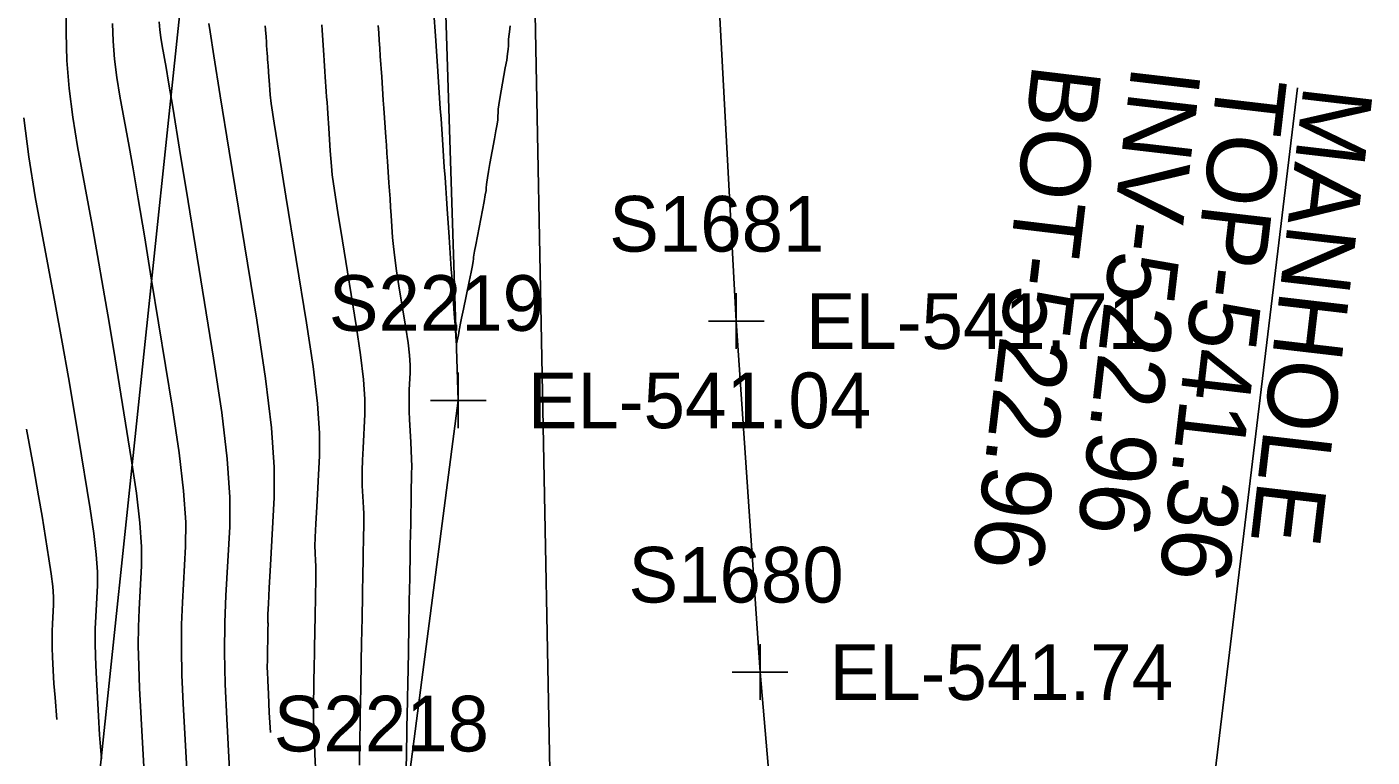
# Model space of a CAD drawing. Extents: x 1724534 to 1727318, y 657156 to 660047.
# Drawn here: x 1725501.3 to 1725598, y 658833 to 658885.5 of the extents above; entities that cross this region are included whole.
import ezdxf

# ---------------------------------------------------------------- set-up
doc = ezdxf.new("R2010")
doc.units = 0
for name, color, linetype in [('SURVEY - CONTOURS - Index with Text', 7, 'Continuous'), ('SURVEY - CONTOURS - Intermediate with optional Text', 7, 'Continuous'), ('SURVEY - DRAINAGE - Storm Sewer Text', 7, 'Continuous'), ('SURVEY - DTM - Breaklines', 7, 'Continuous'), ('SURVEY - DTM - Breaklines - Points - Elevations', 7, 'Continuous'), ('SURVEY - DTM - Breaklines - Points - Locators', 7, 'Continuous'), ('SURVEY - DTM - Breaklines - Points - Numbers', 7, 'Continuous'), ('SURVEY - MISCELLANEOUS - Bottom of MH and CB', 7, 'Continuous'), ('SURVEY - TRANSPORTATION - Features', 7, 'Continuous'), ('SURVEY - TRANSPORTATION - Features - Points - Elevations', 7, 'Continuous'), ('SURVEY - TRANSPORTATION - Features - Points - Locators', 7, 'Continuous'), ('SURVEY - TRANSPORTATION - Features - Points - Numbers', 7, 'Continuous'), ('SURVEY - UTILITIES - Fiber Optic Cable (Underground) with Text', 7, 'Continuous'), ('SURVEY - UTILITIES - Overhead Wire Crossings', 7, 'Continuous')]:
    doc.layers.add(name, color=color, linetype=linetype)

msp = doc.modelspace()

# ---------------------------------------------------------------- linework, layer by layer
at = {"layer": 'SURVEY - CONTOURS - Index with Text'}
for points in [[(1725514.338, 658885.782), (1725514.433, 658885.176), (1725514.712, 658883.443), (1725515.174, 658880.583), (1725515.82, 658876.596), (1725517.787, 658864.461), (1725518.419, 658860.251), (1725518.842, 658856.721), (1725519.054, 658853.872), (1725519.056, 658851.703), (1725518.781, 658846.828), (1725518.691, 658845.218), (1725518.629, 658844.045), (1725518.593, 658843.31), (1725518.584, 658843.011), (1725518.596, 658842.799), (1725518.6, 658842.721), (1725518.603, 658842.645), (1725518.604, 658842.572), (1725518.603, 658842.502), (1725518.6, 658842.319), (1725518.598, 658842.249), (1725518.597, 658842.179), (1725518.596, 658842.106), (1725518.594, 658842.033), (1725518.591, 658841.835), (1725518.589, 658841.76), (1725518.588, 658841.683), (1725518.587, 658841.605), (1725518.585, 658841.525), (1725518.581, 658841.311), (1725518.58, 658841.229), (1725518.578, 658841.146), (1725518.577, 658841.061), (1725518.575, 658840.974), (1725518.571, 658840.741), (1725518.569, 658840.653), (1725518.568, 658840.562), (1725518.566, 658840.469), (1725518.564, 658840.375), (1725518.559, 658840.12), (1725518.558, 658840.023), (1725518.556, 658839.924), (1725518.554, 658839.823), (1725518.552, 658839.72), (1725518.547, 658839.44), (1725518.555, 658839.161), (1725518.582, 658838.534), (1725518.629, 658837.558), (1725518.696, 658836.234), (1725518.769, 658834.799)], [(1725501.251, 658856.622), (1725501.744, 658853.907), (1725502.114, 658851.818), (1725502.362, 658850.354), (1725502.859, 658847.284), (1725503.019, 658846.214), (1725503.125, 658845.305), (1725503.177, 658844.558), (1725503.176, 658843.973), (1725503.1, 658842.629), (1725503.08, 658842.099), (1725503.076, 658841.52), (1725503.089, 658840.891), (1725503.118, 658840.212), (1725503.217, 658838.334), (1725503.291, 658837.321), (1725503.432, 658835.734)]]:
    msp.add_lwpolyline(points, dxfattribs=at)
at = {"layer": 'SURVEY - CONTOURS - Intermediate with optional Text'}
for points in [[(1725504.042, 658890.351), (1725504.089, 658885.113), (1725504.153, 658883.129), (1725504.312, 658881.106), (1725504.564, 658879.043), (1725504.909, 658876.941), (1725505.956, 658871.283), (1725506.354, 658869.091), (1725506.763, 658866.757), (1725507.182, 658864.283), (1725507.612, 658861.668), (1725508.774, 658854.505), (1725509.146, 658852.008), (1725509.394, 658849.888), (1725509.515, 658848.145), (1725509.512, 658846.78), (1725509.335, 658843.643), (1725509.288, 658842.408), (1725509.279, 658841.056), (1725509.308, 658839.588), (1725509.376, 658838.004), (1725509.609, 658833.622), (1725509.71, 658831.935)], [(1725530.478, 658887.147), (1725530.608, 658885.238), (1725530.657, 658884.521), (1725530.706, 658883.799), (1725530.756, 658883.075), (1725530.805, 658882.346), (1725530.938, 658880.399), (1725530.988, 658879.667), (1725531.038, 658878.931), (1725531.089, 658878.191), (1725531.14, 658877.448), (1725531.275, 658875.461), (1725531.326, 658874.714), (1725531.377, 658873.963), (1725531.429, 658873.208), (1725531.481, 658872.45), (1725531.619, 658870.422), (1725531.671, 658869.659), (1725531.723, 658868.893), (1725531.776, 658868.122), (1725531.829, 658867.348), (1725531.97, 658865.278), (1725532.017, 658864.597), (1725532.05, 658864.109), (1725532.071, 658863.812), (1725532.079, 658863.706), (1725532.083, 658863.682), (1725532.084, 658863.673), (1725532.085, 658863.666), (1725532.086, 658863.66), (1725532.086, 658863.656), (1725532.085, 658863.646), (1725532.086, 658863.63), (1725532.088, 658863.588), (1725532.092, 658863.521), (1725532.097, 658863.43), (1725532.113, 658863.151), (1725532.119, 658863.056), (1725532.123, 658862.981), (1725532.127, 658862.924), (1725532.13, 658862.887), (1725532.142, 658862.757), (1725532.283, 658863.407), (1725532.309, 658863.528), (1725532.328, 658863.616), (1725532.339, 658863.668), (1725532.343, 658863.686), (1725532.343, 658863.687), (1725532.343, 658863.689), (1725532.343, 658863.692), (1725532.343, 658863.698), (1725532.343, 658863.706), (1725532.344, 658863.729), (1725532.364, 658863.83), (1725532.421, 658864.116), (1725532.517, 658864.586), (1725532.651, 658865.241), (1725533.059, 658867.233), (1725533.193, 658867.893), (1725533.289, 658868.38), (1725533.348, 658868.694), (1725533.368, 658868.835), (1725533.373, 658868.979), (1725533.392, 658869.114), (1725533.444, 658869.411), (1725533.53, 658869.87), (1725533.65, 658870.49), (1725534.015, 658872.359), (1725534.135, 658872.984), (1725534.221, 658873.459), (1725534.274, 658873.782), (1725534.294, 658873.954), (1725534.302, 658874.21), (1725534.32, 658874.377), (1725534.367, 658874.684), (1725534.445, 658875.131), (1725534.552, 658875.72), (1725534.879, 658877.476), (1725534.986, 658878.069), (1725535.064, 658878.531), (1725535.112, 658878.862), (1725535.131, 658879.063), (1725535.14, 658879.424), (1725535.157, 658879.62), (1725535.201, 658879.936), (1725535.271, 658880.374), (1725535.367, 658880.932), (1725535.66, 658882.583), (1725535.757, 658883.146), (1725535.827, 658883.598), (1725535.871, 658883.937), (1725535.888, 658884.165), (1725535.899, 658884.622), (1725535.915, 658884.845), (1725535.954, 658885.171), (1725536.017, 658885.599)], [(1725507.423, 658885.78), (1725507.464, 658884.512), (1725507.565, 658883.219), (1725507.726, 658881.901), (1725507.947, 658880.558), (1725508.616, 658876.943), (1725508.906, 658875.325), (1725509.273, 658873.183), (1725509.717, 658870.516), (1725510.238, 658867.325), (1725511.731, 658858.116), (1725512.21, 658854.905), (1725512.528, 658852.179), (1725512.684, 658849.939), (1725512.68, 658848.184), (1725512.452, 658844.15), (1725512.392, 658842.562), (1725512.38, 658840.824), (1725512.418, 658838.937), (1725512.506, 658836.899), (1725512.804, 658831.266)], [(1725510.775, 658885.896), (1725510.819, 658885.333), (1725510.889, 658884.76), (1725510.985, 658884.176), (1725511.276, 658882.603), (1725511.457, 658881.559), (1725511.782, 658879.608), (1725512.251, 658876.748), (1725512.863, 658872.982), (1725514.688, 658861.726), (1725515.274, 658857.802), (1725515.662, 658854.471), (1725515.853, 658851.732), (1725515.848, 658849.587), (1725515.57, 658844.657), (1725515.496, 658842.716), (1725515.482, 658840.592), (1725515.528, 658838.286), (1725515.635, 658835.795), (1725516, 658828.91)], [(1725518.408, 658885.619), (1725518.446, 658885.053), (1725518.461, 658884.84), (1725518.49, 658884.411), (1725518.505, 658884.195), (1725518.544, 658883.617), (1725518.559, 658883.4), (1725518.574, 658883.181), (1725518.589, 658882.962), (1725518.604, 658882.741), (1725518.659, 658881.93), (1725518.675, 658881.707), (1725518.746, 658880.656), (1725518.829, 658880.031), (1725519.046, 658878.61), (1725519.398, 658876.39), (1725519.884, 658873.374), (1725521.361, 658864.267), (1725521.836, 658861.107), (1725522.153, 658858.458), (1725522.312, 658856.319), (1725522.313, 658854.692), (1725522.107, 658851.032), (1725522.041, 658849.799), (1725521.998, 658848.845), (1725521.979, 658848.17), (1725521.982, 658847.774), (1725522.022, 658847.09), (1725522.034, 658846.837), (1725522.042, 658846.594), (1725522.045, 658846.359), (1725522.044, 658846.133), (1725522.033, 658845.543), (1725522.029, 658845.319), (1725522.025, 658845.091), (1725522.02, 658844.858), (1725522.016, 658844.621), (1725522.004, 658843.983), (1725522, 658843.741), (1725521.991, 658843.242), (1725521.986, 658842.985), (1725521.973, 658842.294), (1725521.969, 658842.032), (1725521.964, 658841.764), (1725521.954, 658841.211), (1725521.94, 658840.459), (1725521.935, 658840.173), (1725521.929, 658839.882), (1725521.924, 658839.584), (1725521.903, 658838.458), (1725521.897, 658838.146), (1725521.892, 658837.827), (1725521.88, 658837.167), (1725521.863, 658836.268), (1725521.871, 658835.706), (1725521.908, 658834.694), (1725521.974, 658833.234), (1725522.069, 658831.324)], [(1725522.462, 658885.674), (1725522.488, 658885.294), (1725522.61, 658883.501), (1725522.637, 658883.116), (1725522.69, 658882.338), (1725522.716, 658881.946), (1725522.788, 658880.898), (1725522.815, 658880.504), (1725522.842, 658880.109), (1725522.869, 658879.711), (1725522.896, 658879.311), (1725522.969, 658878.242), (1725522.997, 658877.84), (1725523.024, 658877.436), (1725523.052, 658877.029), (1725523.08, 658876.621), (1725523.154, 658875.53), (1725523.225, 658874.887), (1725523.381, 658873.776), (1725523.622, 658872.197), (1725523.949, 658870.151), (1725524.935, 658864.072), (1725525.252, 658861.962), (1725525.464, 658860.194), (1725525.57, 658858.766), (1725525.571, 658857.68), (1725525.433, 658855.237), (1725525.391, 658854.381), (1725525.368, 658853.646), (1725525.365, 658853.031), (1725525.38, 658852.537), (1725525.447, 658851.38), (1725525.469, 658850.954), (1725525.482, 658850.543), (1725525.487, 658850.146), (1725525.484, 658849.764), (1725525.466, 658848.766), (1725525.459, 658848.388), (1725525.452, 658848.003), (1725525.445, 658847.61), (1725525.437, 658847.209), (1725525.418, 658846.131), (1725525.41, 658845.722), (1725525.403, 658845.305), (1725525.395, 658844.88), (1725525.387, 658844.446), (1725525.365, 658843.277), (1725525.341, 658841.919), (1725525.332, 658841.447), (1725525.3, 658839.694), (1725525.291, 658839.201), (1725525.282, 658838.698), (1725525.272, 658838.183), (1725525.247, 658836.796), (1725525.237, 658836.269), (1725525.227, 658835.73), (1725525.217, 658835.179), (1725525.207, 658834.615), (1725525.179, 658833.095), (1725525.177, 658832.465)], [(1725526.522, 658885.645), (1725526.56, 658885.098), (1725526.597, 658884.547), (1725526.635, 658883.993), (1725526.673, 658883.437), (1725526.774, 658881.95), (1725526.889, 658880.265), (1725526.928, 658879.697), (1725527.07, 658877.609), (1725527.11, 658877.036), (1725527.149, 658876.46), (1725527.188, 658875.88), (1725527.294, 658874.332), (1725527.334, 658873.749), (1725527.374, 658873.164), (1725527.414, 658872.576), (1725527.454, 658871.985), (1725527.562, 658870.404), (1725527.621, 658869.742), (1725527.716, 658868.942), (1725527.847, 658868.005), (1725528.014, 658866.929), (1725528.509, 658863.877), (1725528.668, 658862.818), (1725528.774, 658861.93), (1725528.828, 658861.213), (1725528.828, 658860.668), (1725528.759, 658859.441), (1725528.741, 658858.963), (1725528.738, 658858.446), (1725528.75, 658857.892), (1725528.778, 658857.3), (1725528.873, 658855.671), (1725528.903, 658855.071), (1725528.921, 658854.491), (1725528.929, 658853.933), (1725528.925, 658853.395), (1725528.899, 658851.99), (1725528.889, 658851.458), (1725528.869, 658850.361), (1725528.859, 658849.797), (1725528.831, 658848.279), (1725528.82, 658847.704), (1725528.81, 658847.116), (1725528.799, 658846.517), (1725528.788, 658845.906), (1725528.757, 658844.26), (1725528.746, 658843.636), (1725528.734, 658842.999), (1725528.722, 658842.348), (1725528.665, 658839.215), (1725528.652, 658838.521), (1725528.626, 658837.087), (1725528.59, 658835.133), (1725528.577, 658834.414), (1725528.565, 658833.722), (1725528.552, 658833.057), (1725528.541, 658832.419)], [(1725501.058, 658878.992), (1725501.401, 658876.185), (1725501.871, 658873.324), (1725503.296, 658865.623), (1725503.803, 658862.857), (1725504.253, 658860.332), (1725504.648, 658858.05), (1725504.987, 658856.011), (1725505.816, 658850.895), (1725506.083, 658849.111), (1725506.259, 658847.597), (1725506.346, 658846.352), (1725506.344, 658845.377), (1725506.217, 658843.136), (1725506.184, 658842.254), (1725506.177, 658841.288), (1725506.198, 658840.24), (1725506.247, 658839.108), (1725506.413, 658835.978), (1725506.5, 658834.628), (1725506.639, 658832.924)]]:
    msp.add_lwpolyline(points, dxfattribs=at)
at = {"layer": 'SURVEY - DRAINAGE - Storm Sewer Text'}
msp.add_lwpolyline([(1725546.533, 658808.462), (1725586.68, 658832.004), (1725592.595, 658881.143)], dxfattribs=at)
at = {"layer": 'SURVEY - DTM - Breaklines'}
msp.add_lwpolyline([(1725533.454, 658738.584), (1725529.91, 658768.444), (1725528.895, 658798.433), (1725528.35, 658828.444), (1725532.274, 658858.683), (1725531.303, 658888.673), (1725527.687, 658918.53), (1725523.837, 658948.374), (1725524.63, 658981.767), (1725524.814, 658996.206), (1725524.72, 658997.154)], dxfattribs=at)
at = {"layer": 'SURVEY - DTM - Breaklines - Points - Locators'}
for p, q in [((1725532.274, 658860.683), (1725532.274, 658856.683)), ((1725534.274, 658858.683), (1725530.274, 658858.683))]:
    msp.add_line(p, q, dxfattribs=at)
at = {"layer": 'SURVEY - TRANSPORTATION - Features'}
msp.add_lwpolyline([(1725570.831, 658646.253), (1725568.796, 658661.122), (1725567.732, 658676.049), (1725566.054, 658695.422), (1725564.662, 658714.496), (1725562.732, 658739.426), (1725560.5, 658764.327), (1725558.347, 658789.335), (1725556.113, 658814.238), (1725553.973, 658839.149), (1725552.257, 658864.379), (1725550.906, 658889.348), (1725550.236, 658914.341), (1725548.733, 658939.305), (1725548.535, 658964.315)], dxfattribs=at)
at = {"layer": 'SURVEY - TRANSPORTATION - Features - Points - Locators'}
for p, q in [((1725552.257, 658866.379), (1725552.257, 658862.379)), ((1725554.257, 658864.379), (1725550.257, 658864.379)), ((1725553.973, 658841.149), (1725553.973, 658837.149)), ((1725555.973, 658839.149), (1725551.973, 658839.149))]:
    msp.add_line(p, q, dxfattribs=at)
at = {"layer": 'SURVEY - UTILITIES - Fiber Optic Cable (Underground) with Text'}
msp.add_line((1725538.949, 658827.551), (1725533.816, 659093.214), dxfattribs=at)
at = {"layer": 'SURVEY - UTILITIES - Overhead Wire Crossings'}
msp.add_line((1725512.622, 658889.98), (1725457.382, 658365.549), dxfattribs=at)

# ---------------------------------------------------------------- texts
at = {"layer": 'SURVEY - DRAINAGE - Storm Sewer Text'}
for s, p in [('INV-522.96', (1725580.703, 658882.874)), ('TOP-541.36', (1725586.882, 658882.154)), ('MANHOLE', (1725593.06, 658881.434))]:
    msp.add_text(s, height=5, rotation=263.3535, dxfattribs=at).set_placement(p)
at = {"layer": 'SURVEY - DTM - Breaklines - Points - Elevations'}
msp.add_text('EL-541.04', height=4, dxfattribs=at).set_placement((1725537.274, 658856.683))
at = {"layer": 'SURVEY - DTM - Breaklines - Points - Numbers'}
for s, p in [('S2219', (1725522.971, 658863.683)), ('S2218', (1725519.015, 658833.444))]:
    msp.add_text(s, height=4, dxfattribs=at).set_placement(p)
at = {"layer": 'SURVEY - MISCELLANEOUS - Bottom of MH and CB'}
msp.add_text('BOT-522.96', height=5, rotation=263.19046, dxfattribs=at).set_placement((1725573.563, 658882.977))
at = {"layer": 'SURVEY - TRANSPORTATION - Features - Points - Elevations'}
for s, p in [('EL-541.71', (1725557.257, 658862.379)), ('EL-541.74', (1725558.973, 658837.149))]:
    msp.add_text(s, height=4, dxfattribs=at).set_placement(p)
at = {"layer": 'SURVEY - TRANSPORTATION - Features - Points - Numbers'}
for s, p in [('S1681', (1725543.127, 658869.379)), ('S1680', (1725544.512, 658844.149))]:
    msp.add_text(s, height=4, dxfattribs=at).set_placement(p)

doc.saveas('drawing.dxf')
